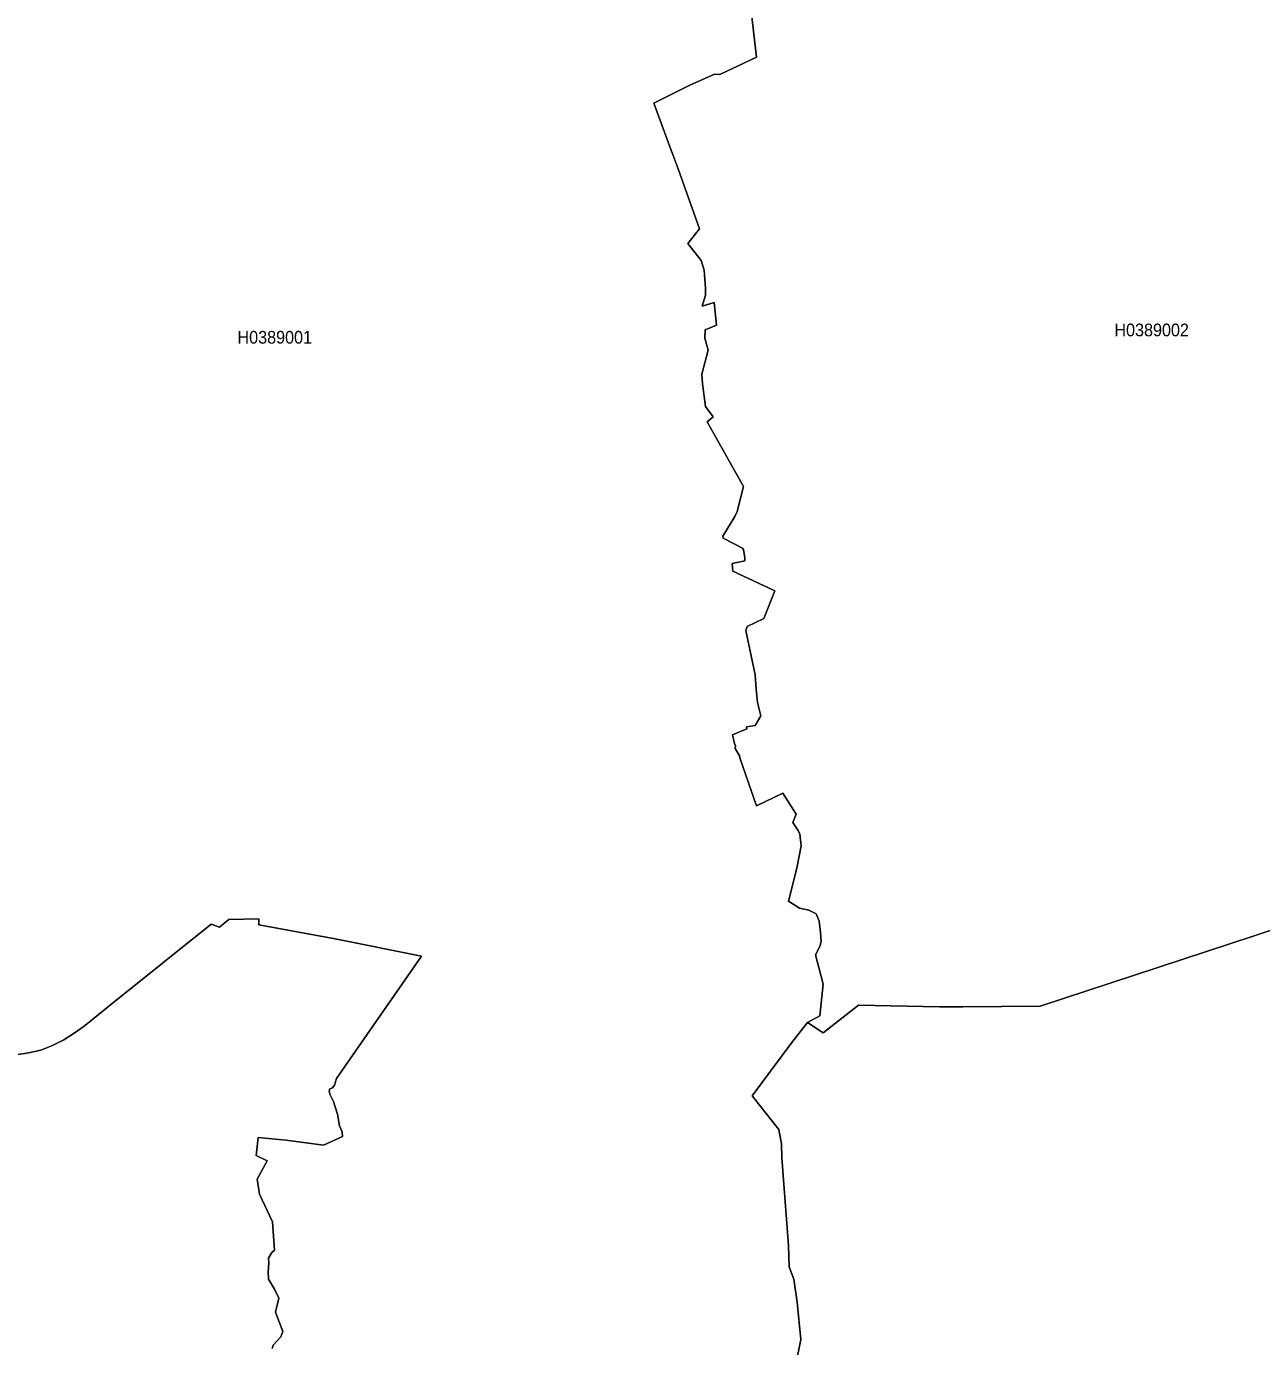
# Model space of a CAD drawing. Extents: x 369010 to 739155, y 6377141 to 6616555.
# Drawn here: x 683842 to 693559, y 6410965 to 6421353 of the extents above; entities that cross this region are included whole.
import ezdxf
from ezdxf.enums import TextEntityAlignment as Align

# ---------------------------------------------------------------- set-up
doc = ezdxf.new("R2010")
doc.units = 0
doc.header["$LTSCALE"] = 40
doc.layers.add('1', color=7, linetype='Continuous', lineweight=13)
doc.layers.add('2', color=7, linetype='Continuous')

msp = doc.modelspace()

# ---------------------------------------------------------------- linework, layer by layer
at = {"layer": '1'}
for points in [[(689457.56, 6415591.21), (689452.26, 6415612.39), (689417.83, 6415672.47), (689420.65, 6415691.34), (689412.21, 6415710.87), (689397.48, 6415779.22), (689510.68, 6415825.89), (689508.03, 6415841.62), (689575.06, 6415853.53), (689620.74, 6415927.18), (689593.27, 6416032.44), (689583.17, 6416139.19), (689575.73, 6416251.9), (689501.75, 6416599.13), (689512.34, 6416630.41), (689644.41, 6416693.96), (689728.65, 6416910.61), (689400.62, 6417067.34), (689395.33, 6417126.59), (689492.97, 6417147.61), (689494.3, 6417175.08), (689484.53, 6417233.67), (689474.6, 6417247.41), (689323.5, 6417327.01), (689321.84, 6417342.24), (689414.69, 6417495.99), (689434.05, 6417536.54), (689483.71, 6417733), (689197.05, 6418241.09), (689245.71, 6418281.48), (689184.14, 6418362.74), (689161.8, 6418540.32), (689156.17, 6418617.45), (689205.66, 6418804.8), (689178.85, 6418900.13), (689181.49, 6418964.34), (689272.03, 6419001.09), (689252.83, 6419180), (689158.32, 6419150.7), (689183.15, 6419239.58), (689183.48, 6419294.53), (689174.21, 6419434.38), (689150.55, 6419511.67), (689045.45, 6419643.9), (689137.47, 6419760.09), (688968.66, 6420233.6), (688920.99, 6420357.06), (688909.41, 6420392.48), (688776.67, 6420748.64), (689055.71, 6420887.17), (689254.81, 6420978.03), (689297.02, 6420973.89), (689585.99, 6421109.94), (689542.62, 6421476.03)], [(689542.62, 6421476.03), (689585.99, 6421109.94), (689297.02, 6420973.89), (689254.81, 6420978.03), (689055.71, 6420887.17), (688776.67, 6420748.64), (688909.41, 6420392.48), (688920.99, 6420357.06), (688968.66, 6420233.6), (689137.47, 6419760.09), (689045.45, 6419643.9), (689150.55, 6419511.67), (689174.21, 6419434.38), (689183.48, 6419294.53), (689183.15, 6419239.58), (689158.32, 6419150.7), (689252.83, 6419180), (689272.03, 6419001.09), (689181.49, 6418964.34), (689178.85, 6418900.13), (689205.66, 6418804.8), (689156.17, 6418617.45), (689161.8, 6418540.32), (689184.14, 6418362.74), (689245.71, 6418281.48), (689197.05, 6418241.09), (689483.71, 6417733), (689434.05, 6417536.54), (689414.69, 6417495.99), (689321.84, 6417342.24), (689323.5, 6417327.01), (689474.6, 6417247.41), (689484.53, 6417233.67), (689494.3, 6417175.08), (689492.97, 6417147.61), (689395.33, 6417126.59), (689400.62, 6417067.34), (689728.65, 6416910.61), (689644.41, 6416693.96), (689512.34, 6416630.41), (689501.75, 6416599.13), (689575.73, 6416251.9), (689583.17, 6416139.19), (689593.27, 6416032.44), (689620.74, 6415927.18), (689575.06, 6415853.53), (689508.03, 6415841.62), (689510.68, 6415825.89), (689397.48, 6415779.22), (689412.21, 6415710.87), (689420.65, 6415691.34), (689417.83, 6415672.47), (689452.26, 6415612.39), (689457.56, 6415591.21), (689585.32, 6415219.65), (689792.37, 6415318.79), (689896.31, 6415155.44), (689870.82, 6415090.23), (689912.86, 6415025.02), (689925.1, 6414997.05), (689935.7, 6414905.69), (689903.59, 6414729.93), (689836.73, 6414469.09), (689923.28, 6414415.63), (689996.93, 6414398.42), (690055.19, 6414369.79), (690077.86, 6414311.86), (690090.11, 6414224.14), (690092.93, 6414152.81), (690084.48, 6414114.42), (690048.4, 6414047.06), (690109.97, 6413816.67), (690083, 6413567.43), (689987.17, 6413514.63), (690111.13, 6413433.04), (690387.85, 6413652.49), (691025.21, 6413637.76), (691208.59, 6413638.59), (691816.48, 6413644.05), (693491.38, 6414195.68), (693757.35, 6414284.22)], [(689879.92, 6410746.41), (689933.21, 6411021.15), (689905.74, 6411315.74), (689879.26, 6411496.31), (689843.01, 6411591.64), (689838.05, 6411761.28), (689785.09, 6412450.44), (689781.94, 6412560.5), (689761.26, 6412673.87), (689551.23, 6412939.01), (689863.37, 6413358.89), (689987.17, 6413514.63), (690083, 6413567.43), (690109.97, 6413816.67), (690048.4, 6414047.06), (690084.48, 6414114.42), (690092.93, 6414152.81), (690090.11, 6414224.14), (690077.86, 6414311.86), (690055.19, 6414369.79), (689996.93, 6414398.42), (689923.28, 6414415.63), (689836.73, 6414469.09), (689903.59, 6414729.93), (689935.7, 6414905.69), (689925.1, 6414997.05), (689912.86, 6415025.02), (689870.82, 6415090.23), (689896.31, 6415155.44), (689792.37, 6415318.79), (689585.32, 6415219.65), (689457.56, 6415591.21)], [(686224.1, 6412977.07), (686230.06, 6412993.62), (686249.43, 6413002.56), (686266.64, 6413022.75), (686282.53, 6413075.22), (686949.67, 6414036.13), (686271.27, 6414172.84), (685670.33, 6414284.55), (685670.49, 6414331.06), (685434.65, 6414325.6), (685360.5, 6414266.18), (685294.47, 6414288.03), (684530.34, 6413675.17), (684297.47, 6413485.67), (684219.02, 6413431.22), (684135.61, 6413378.25), (684048.39, 6413333.07), (683954.38, 6413298.15), (683858.56, 6413276.8), (683760.74, 6413260.75)], [(683760.74, 6413260.75), (683858.56, 6413276.8), (683954.38, 6413298.15), (684048.39, 6413333.07), (684135.61, 6413378.25), (684219.02, 6413431.22), (684297.47, 6413485.67), (684530.34, 6413675.17), (685294.47, 6414288.03), (685360.5, 6414266.18), (685434.65, 6414325.6), (685670.49, 6414331.06), (685670.33, 6414284.55), (686271.27, 6414172.84), (686949.67, 6414036.13), (686282.53, 6413075.22), (686266.64, 6413022.75), (686249.43, 6413002.56), (686230.06, 6412993.62), (686224.1, 6412977.07), (686229.07, 6412950.26), (686257.7, 6412894.49), (686269.62, 6412860.72), (686288.32, 6412793.53), (686304.04, 6412701.18), (686325.89, 6412656.33), (686330.03, 6412619.09), (686179.75, 6412549.74), (685884.66, 6412589.79), (685665.03, 6412609.98), (685650.47, 6412468.48), (685735.04, 6412428.1), (685656.92, 6412282.12), (685674.8, 6412164.12), (685776.75, 6411946.81), (685793.13, 6411723.71), (685772.77, 6411705.01), (685747.62, 6411661.98), (685749.11, 6411624.9), (685743.31, 6411552.41), (685747.45, 6411495.15), (685793.3, 6411417.2), (685826.89, 6411346.03), (685801.57, 6411235.47), (685858.84, 6411084.04), (685844.27, 6411042.5)], [(694197.26, 6414028.85), (694127.58, 6413960.66), (694107.22, 6413952.06), (694015.37, 6413954.04), (693990.05, 6413972.41), (693757.35, 6414284.22), (693491.38, 6414195.68), (691816.48, 6413644.05), (691208.59, 6413638.59), (691025.21, 6413637.76), (690387.85, 6413652.49), (690111.13, 6413433.04), (689987.17, 6413514.63)], [(689987.17, 6413514.63), (689863.37, 6413358.89), (689551.23, 6412939.01), (689761.26, 6412673.87), (689781.94, 6412560.5), (689785.09, 6412450.44), (689838.05, 6411761.28), (689843.01, 6411591.64), (689879.26, 6411496.31), (689905.74, 6411315.74), (689933.21, 6411021.15), (689879.92, 6410746.41)], [(685776.42, 6410951.47), (685784.53, 6410975.63), (685844.27, 6411042.5), (685858.84, 6411084.04), (685801.57, 6411235.47), (685826.89, 6411346.03), (685793.3, 6411417.2), (685747.45, 6411495.15), (685743.31, 6411552.41), (685749.11, 6411624.9), (685747.62, 6411661.98), (685772.77, 6411705.01), (685793.13, 6411723.71), (685776.75, 6411946.81), (685674.8, 6412164.12), (685656.92, 6412282.12), (685735.04, 6412428.1), (685650.47, 6412468.48), (685665.03, 6412609.98), (685884.66, 6412589.79), (686179.75, 6412549.74), (686330.03, 6412619.09), (686325.89, 6412656.33), (686304.04, 6412701.18), (686288.32, 6412793.53), (686269.62, 6412860.72), (686257.7, 6412894.49), (686229.07, 6412950.26), (686224.1, 6412977.07)], [(685844.27, 6411042.5), (685784.53, 6410975.63), (685776.42, 6410951.47)]]:
    msp.add_lwpolyline(points, dxfattribs=at)

# ---------------------------------------------------------------- texts
at = {"layer": '2', "width": 0.95}
for s, p in [('H0389001', (685795.75, 6418856.86)), ('H0389002', (692694.06, 6418914.57))]:
    msp.add_text(s, height=100, dxfattribs=at).set_placement(p, align=Align.CENTER)

doc.saveas('drawing.dxf')
